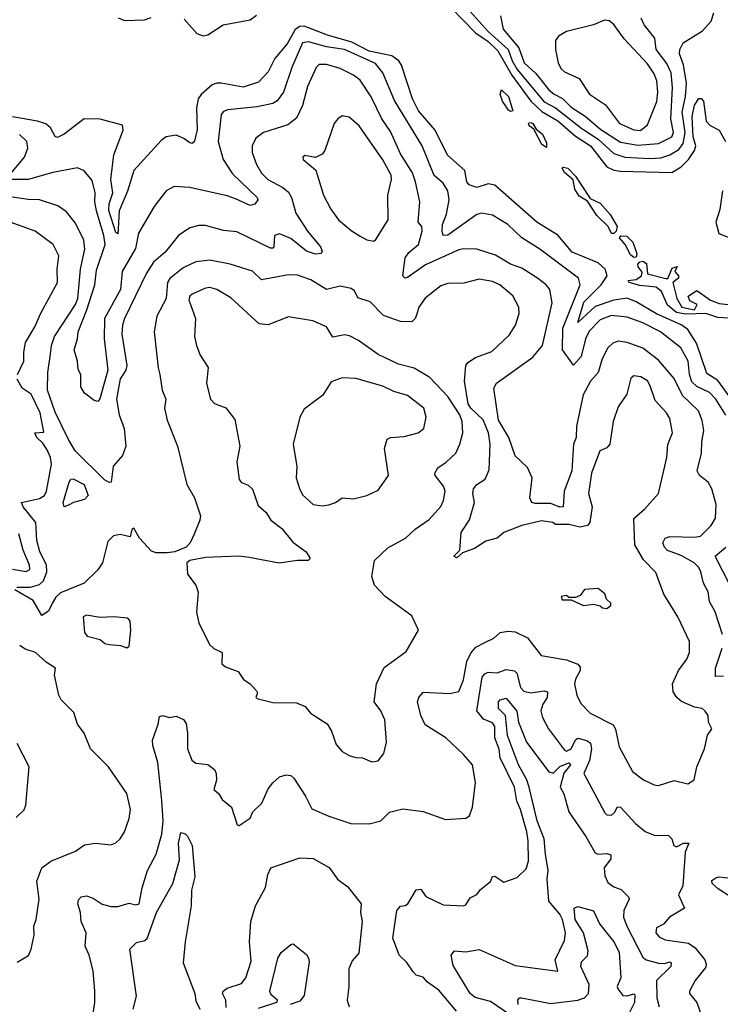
# Model space of a CAD drawing. Extents: x 1268547 to 1425625, y 515768 to 616754.
# Tile 333 of 507: x 1355667 to 1358790, y 573926 to 578318. Entities that reach past the tile are written whole.
import ezdxf

# ---------------------------------------------------------------- set-up
doc = ezdxf.new("R2010")
doc.units = 0

msp = doc.modelspace()

# ---------------------------------------------------------------- linework, layer by layer
at = {"layer": '0CON10XD'}
for points in [[(1357590.6, 578370.6), (1357698.8, 578258.8), (1357755, 578220.9), (1357798.5, 578178.5), (1357860.3, 578070.3), (1357945.4, 577955), (1357995, 577908.6), (1358066.3, 577866.3), (1358145, 577798), (1358212.2, 577755), (1358285, 577661.7), (1358315, 577647.3), (1358345, 577642.8), (1358573.6, 577636.4), (1358615, 577662), (1358648.7, 577695), (1358675.8, 577735), (1358681.1, 577755), (1358669.3, 577795), (1358664, 577886), (1358675, 577936), (1358695, 577967), (1358705, 577966.1), (1358715.5, 577955), (1358726.4, 577865), (1358745, 577845.5), (1358785, 577825.7), (1358814, 577774)], [(1357674.8, 578355), (1357755.5, 578265), (1357843.8, 578185), (1357861.7, 578135), (1357885, 578095.5), (1358005, 577951), (1358056, 577925), (1358173, 577833), (1358245, 577785.4), (1358315, 577721.2), (1358365, 577704.8), (1358475, 577699), (1358525, 577702.2), (1358565.6, 577714.4), (1358605, 577738.5), (1358625.2, 577765), (1358633.5, 577815), (1358620.7, 577905), (1358635, 577976), (1358639.5, 578035), (1358626.2, 578116.2), (1358608.9, 578165), (1358610.3, 578185), (1358624.8, 578215.2), (1358711.3, 578268.7), (1358748.9, 578311.1), (1358761.7, 578348.3)], [(1356106.5, 578326.5), (1356133.8, 578313.8), (1356222.8, 578317.3), (1356252.5, 578327.5)], [(1356400.5, 578320.5), (1356457, 578257), (1356485, 578245.9), (1356505, 578251.1), (1356574.4, 578295.6), (1356695, 578316.8), (1356722.5, 578337.5)], [(1357810.3, 578335), (1357822.1, 578275), (1357891.9, 578191.9), (1357915.7, 578125), (1357967.3, 578077.3), (1358026.2, 578005), (1358048.9, 577985), (1358086.7, 577966.7), (1358125, 577927.8), (1358187.6, 577887.6), (1358257.8, 577827.8), (1358345, 577771.4), (1358422.2, 577757.8), (1358514.3, 577765.7), (1358573.8, 577795), (1358581.4, 577815), (1358570, 577875), (1358577.4, 578015), (1358571.4, 578081.4), (1358552.3, 578122.3), (1358504.7, 578185), (1358498.2, 578235), (1358450, 578295), (1358436.8, 578325)], [(1358435, 577824.3), (1358465, 577848.6), (1358507.5, 577952.5), (1358512.2, 577995), (1358507, 578045), (1358495, 578076.9), (1358465, 578120.9), (1358362.3, 578232.3), (1358315, 578296.7), (1358295, 578313.3), (1358273.7, 578316.3), (1358225, 578295.5), (1358105, 578264.6), (1358069.2, 578245), (1358055.6, 578225), (1358055.5, 578184.5), (1358067.1, 578125), (1358079.9, 578099.9), (1358095.9, 578085.9), (1358160.6, 578055), (1358207.5, 577985), (1358278.4, 577938.4), (1358340.9, 577855), (1358405, 577826.3), (1358435, 577824.3)], [(1358845.9, 576615.9), (1358778.4, 576708.4), (1358730.1, 576740.1), (1358683.6, 576875), (1358645, 576935.8), (1358615, 576957.3), (1358505.5, 577005.5), (1358415, 577060.2), (1358375, 577075.2), (1358315, 577066.8), (1358231.7, 577038.3), (1358155, 576966.7), (1358182, 577058), (1358259.2, 577135), (1358286, 577176), (1358276.4, 577205), (1358245, 577233.3), (1358130.5, 577280.5), (1358066.3, 577356.3), (1357972.5, 577415), (1357785, 577580.2), (1357755, 577585.2), (1357705, 577569.7), (1357671.1, 577581.1), (1357660.8, 577595), (1357652, 577645), (1357573.4, 577713.4), (1357518.4, 577825), (1357445, 577911.3), (1357418.1, 577965), (1357368.3, 578115), (1357356.6, 578135), (1357326.4, 578156.4), (1357225, 578178), (1357147.3, 578217.3), (1357039, 578249), (1356935, 578288.6), (1356915, 578287.8), (1356895, 578273.8), (1356859.5, 578210.5), (1356804.9, 578145.1), (1356774.3, 578085), (1356730.7, 578039.3), (1356663.2, 578016.8), (1356565, 578034.4), (1356545, 578035.2), (1356525, 578027.6), (1356475.1, 577984.9), (1356462.6, 577965), (1356455.2, 577925), (1356457.7, 577825), (1356445, 577773.3), (1356435, 577766), (1356425, 577768), (1356398.6, 577788.6), (1356365, 577803.3), (1356320, 577795), (1356298.9, 577781.1), (1356175, 577645.4), (1356146.9, 577553.1), (1356109.6, 577465), (1356106, 577385), (1356105, 577363.3), (1356095, 577368), (1356063.8, 577466.2), (1356066.4, 577496.4), (1356081.4, 577545), (1356072.5, 577605), (1356086.9, 577715), (1356128.4, 577825), (1356125, 577847.3), (1356025, 577874.1), (1355953.9, 577876.1), (1355865, 577808), (1355835, 577792), (1355825, 577796.2), (1355803.8, 577835), (1355783.6, 577853.6), (1355745.7, 577865.7), (1355635, 577884.5)], [(1358815.5, 576554.5), (1358770.4, 576625), (1358741.8, 576655), (1358685, 576681.2), (1358663.1, 576703.1), (1358652.9, 576735), (1358646.3, 576795), (1358614.8, 576854.8), (1358523.2, 576925), (1358445, 576966.4), (1358375, 576991.3), (1358305, 576999.1), (1358255, 576979), (1358205, 576928.8), (1358188.8, 576895), (1358169.3, 576815), (1358135, 576777.5), (1358086.2, 576845), (1358087.6, 576942.4), (1358164.7, 577135), (1358158.5, 577165), (1357985.5, 577295), (1357905.2, 577345.2), (1357843.5, 577405), (1357775, 577445.4), (1357725, 577454.6), (1357705, 577449.6), (1357575, 577356.9), (1357555, 577356), (1357549.6, 577375), (1357551.6, 577405), (1357568.8, 577451.2), (1357582, 577515), (1357576.2, 577555), (1357555, 577589.1), (1357515, 577622.5), (1357461.6, 577755), (1357338.1, 577958.1), (1357285, 578081.5), (1357252.8, 578122.8), (1357115, 578184.4), (1357035, 578197.1), (1356955, 578218.9), (1356927.1, 578215), (1356880.7, 578105), (1356843.5, 577995), (1356815, 577956.2), (1356795, 577944), (1356725, 577929.7), (1356594, 577916), (1356575, 577907.8), (1356564.7, 577895.3), (1356551.1, 577775), (1356573.8, 577695), (1356615, 577629.7), (1356725.6, 577525), (1356728.6, 577515), (1356715, 577494.5), (1356695, 577488.5), (1356628.8, 577518.8), (1356592.1, 577532.1), (1356425, 577569.2), (1356355, 577574.5), (1356319.4, 577555), (1356265.6, 577485), (1356197.1, 577365), (1356182.9, 577297.1), (1356123.2, 577195), (1356116, 577114), (1356044.4, 576985), (1356043.5, 576895), (1356060, 576755), (1356023.8, 576626.2), (1356015.6, 576614.4), (1355998.9, 576618.9), (1355955, 576652), (1355939.7, 576679.7), (1355939.1, 576735), (1355928, 576758), (1355924.6, 576795), (1355909.4, 576845), (1355923.8, 576893.8), (1355927.4, 576925), (1355966.5, 577023.5), (1356001.5, 577135), (1356008.6, 577201.4), (1356047.2, 577315), (1356041.3, 577355), (1356008.9, 577465), (1356001.8, 577505), (1356003.2, 577545), (1355990.4, 577600.4), (1355954.5, 577644.5), (1355925, 577656.7), (1355815, 577636.8), (1355705, 577604.5), (1355613.3, 577605)], [(1358800.6, 575575), (1358766.6, 575676.6), (1358742.6, 575722.6), (1358736.4, 575766.4), (1358714.6, 575805), (1358703.9, 575855), (1358693.8, 575875), (1358673.3, 575895), (1358615, 575928.4), (1358555, 575950), (1358541.1, 575965), (1358534.6, 575985), (1358544.3, 576005), (1358565, 576012.9), (1358675, 576009.6), (1358701.9, 576015), (1358748.8, 576061.2), (1358768, 576095), (1358771.8, 576155), (1358752.8, 576225), (1358736.2, 576255), (1358697.7, 576285), (1358687.1, 576305), (1358706.7, 576385), (1358707.1, 576435), (1358716, 576486), (1358709.7, 576529.7), (1358692.6, 576572.6), (1358621.7, 576641.7), (1358585, 576717.8), (1358515, 576799.6), (1358445, 576853.3), (1358375, 576877.7), (1358335, 576883.6), (1358310.8, 576875), (1358288.1, 576855), (1358263.5, 576805), (1358245.9, 576745), (1358211.2, 576705), (1358178.9, 576645), (1358149.8, 576505), (1358147.2, 576455), (1358135.2, 576425), (1358128, 576305), (1358094.3, 576215), (1358090, 576145), (1358075, 576143.7), (1358035, 576160.5), (1357965, 576159.6), (1357950.6, 576165), (1357941.5, 576185), (1357951.2, 576275), (1357930.1, 576320.1), (1357875, 576372.7), (1357847.9, 576455), (1357801.8, 576531.8), (1357780.4, 576675), (1357792.6, 576697.4), (1357955, 576813), (1357997.9, 576865), (1358040, 577055), (1358030.9, 577115), (1358014.4, 577135), (1357974.8, 577164.8), (1357905, 577209.4), (1357855, 577226.9), (1357788.3, 577268.3), (1357705, 577294.6), (1357645, 577296.2), (1357625, 577291.3), (1357475.4, 577225), (1357395, 577168.5), (1357385, 577165.7), (1357374.5, 577175), (1357384.8, 577255), (1357401, 577279), (1357444.7, 577315), (1357460.9, 577375), (1357459.1, 577395), (1357443.5, 577415), (1357450, 577505), (1357431, 577595), (1357418.3, 577635), (1357365, 577720), (1357319.2, 577819.2), (1357281.1, 577875), (1357233.4, 577973.4), (1357185, 578047.9), (1357155, 578070), (1357095, 578099.7), (1357035, 578117.9), (1357001.6, 578118.4), (1356989.2, 578105), (1356949.4, 578020.6), (1356927.1, 577935), (1356901.3, 577878.7), (1356861.8, 577848.2), (1356754.2, 577815), (1356719.8, 577790.2), (1356702.5, 577755), (1356703.2, 577725), (1356721.8, 577671.8), (1356745, 577633.3), (1356772.7, 577605), (1356840.1, 577570.1), (1356865, 577549.2), (1356878, 577525), (1356898.6, 577455), (1356949.7, 577375), (1357007.8, 577305), (1357015.6, 577285), (1357011.2, 577275), (1356985, 577271.8), (1356945, 577285.3), (1356875, 577341.8), (1356825, 577363.4), (1356802.3, 577355), (1356799.1, 577305), (1356795, 577298.6), (1356785, 577298.9), (1356635, 577371.5), (1356575, 577377.7), (1356495, 577400.5), (1356465, 577400), (1356425, 577389.1), (1356375, 577355.5), (1356315, 577280.9), (1356263.8, 577236.1), (1356232.4, 577187.6), (1356134.2, 576985), (1356125.3, 576955), (1356122.9, 576915), (1356144.7, 576775), (1356139.4, 576755), (1356115, 576716), (1356098.8, 576625), (1356110.6, 576555), (1356132.2, 576495), (1356140, 576415), (1356125.5, 576374.5), (1356083.4, 576326.6), (1356074.5, 576255.5), (1356065, 576254.2), (1356045, 576265.6), (1355914.5, 576395), (1355883.7, 576445), (1355825, 576567.7), (1355791.1, 576665), (1355792, 576745), (1355804.7, 576825.3)], [(1357855, 577908.9), (1357845.8, 577915), (1357818.6, 577955), (1357809.5, 577985), (1357814.5, 578005.5), (1357845.4, 577975), (1357865, 577911.2), (1357855, 577908.9)], [(1357245, 577330), (1357255, 577337.5), (1357309.2, 577425), (1357308.5, 577535), (1357324.7, 577605), (1357322.9, 577625), (1357285, 577692.7), (1357179.5, 577845), (1357135, 577882.5), (1357105, 577888.8), (1357085, 577876.2), (1357068.6, 577855), (1357026.9, 577735), (1357015, 577718), (1356985, 577702.5), (1356937.3, 577712.7), (1356929.2, 577705), (1356930.6, 577695), (1356986.4, 577646.4), (1357021.5, 577535), (1357053.3, 577473.3), (1357088.6, 577425), (1357145, 577377.1), (1357185, 577352), (1357215, 577336.2), (1357245, 577330)], [(1358015, 577747.5), (1357995, 577761.1), (1357959.1, 577829.1), (1357938.1, 577845), (1357935, 577855.7), (1357945, 577859.6), (1357954.2, 577855), (1357969.7, 577829.7), (1357997.1, 577807.1), (1358015, 577768.8), (1358015, 577747.5)], [(1355621.3, 577625), (1355689, 577705), (1355703.3, 577745), (1355698.8, 577775), (1355665.5, 577805.5)], [(1358315, 577364.4), (1358304.6, 577364.6), (1358289.6, 577395), (1358239.6, 577445), (1358198.2, 577508.2), (1358160.8, 577530.9), (1358141.5, 577561.5), (1358133.5, 577603.5), (1358095, 577635.7), (1358085.8, 577655), (1358089.5, 577660.5), (1358110, 577655), (1358145, 577619.4), (1358210.7, 577520.7), (1358255, 577499.1), (1358298.9, 577448.9), (1358330, 577395), (1358325.3, 577374.7), (1358315, 577364.4)], [(1358800.3, 577555), (1358788.1, 577471.9), (1358770, 577415), (1358783.9, 577363.9), (1358825, 577348.1)], [(1355804.7, 576825.3), (1355808.8, 576865), (1355821.4, 576905), (1355915, 577047.7), (1355925.9, 577075), (1355938.4, 577205), (1355956.8, 577295), (1355952.4, 577335), (1355915, 577410.5), (1355875, 577460.5), (1355837.6, 577487.6), (1355755, 577514.6), (1355705, 577515.9), (1355595, 577532.3)], [(1355657.5, 576735), (1355685.3, 576794.7), (1355685.4, 576834.6), (1355692.1, 576877.9), (1355735, 576948.6), (1355761.1, 577008.9), (1355835.4, 577145), (1355833.3, 577205), (1355841.9, 577265), (1355815.8, 577315.8), (1355735.7, 577375), (1355624.8, 577414.8)], [(1358405, 577256.5), (1358389.3, 577269.3), (1358365.8, 577315.8), (1358340.5, 577345), (1358346.2, 577353.8), (1358373.1, 577353.1), (1358400, 577325), (1358418.5, 577275), (1358415, 577259.2), (1358405, 577256.5)], [(1357740.3, 575540.3), (1357780.2, 575559.8), (1357808.8, 575585), (1357845, 575591), (1357875, 575587.6), (1357931.2, 575561.2), (1357992.1, 575482.1), (1358105, 575462.4), (1358155, 575443.6), (1358165, 575430), (1358165.3, 575415), (1358143.9, 575376.1), (1358140.4, 575355), (1358150.5, 575305), (1358168, 575268), (1358210, 575225), (1358312.1, 575172.1), (1358322.7, 575152.7), (1358340, 575075), (1358398.1, 574965), (1358447.2, 574927.2), (1358495, 574905.6), (1358515, 574902.9), (1358585, 574923.8), (1358645, 574910), (1358673.2, 574926.8), (1358685.6, 574985), (1358719.6, 575065), (1358732.7, 575127.3), (1358752.5, 575155), (1358737.5, 575185), (1358736.7, 575215), (1358723.3, 575233.3), (1358710, 575245), (1358675, 575252), (1358617.5, 575277.5), (1358596.9, 575295), (1358580.6, 575320.6), (1358576.9, 575355), (1358603.4, 575415), (1358640.9, 575465), (1358653.3, 575495), (1358652.9, 575545), (1358601.2, 575655), (1358538.8, 575755), (1358502.2, 575852.3), (1358448, 575908), (1358409.2, 575975), (1358405, 576092.5), (1358453.6, 576136.4), (1358514, 576205), (1358551.5, 576365), (1358556.9, 576423.1), (1358576.5, 576475), (1358565, 576538.8), (1358550, 576565), (1358499.9, 576619.9), (1358477.5, 576685), (1358465, 576707.7), (1358435.8, 576725), (1358405, 576728.9), (1358391.5, 576718.5), (1358372.8, 576647.2), (1358335, 576591.2), (1358312.5, 576525), (1358298.1, 576425), (1358285, 576408.6), (1358253.3, 576395), (1358216.2, 576295), (1358202.9, 576205), (1358219.5, 576145), (1358208.1, 576075), (1358197.9, 576062.1), (1358165, 576054.5), (1358115, 576066), (1358056.2, 576066.2), (1358044.1, 576075.9), (1357992.5, 576082.5), (1357905, 576061.4), (1357825, 576030.4), (1357795, 576005.7), (1357745, 575991.6), (1357695, 575959.7), (1357640.6, 575939.4), (1357615, 575917.5), (1357602.5, 575925), (1357628.6, 575951.4), (1357635, 576030.8), (1357672.5, 576087.5), (1357694.6, 576165), (1357686.9, 576205), (1357690, 576225), (1357704.8, 576245.2), (1357742.2, 576267.8), (1357759.3, 576310.7), (1357763.7, 576425), (1357756.2, 576475), (1357732.6, 576532.6), (1357678.5, 576585), (1357666.1, 576605), (1357650, 576705), (1357656.4, 576775), (1357665, 576789.4), (1357698.7, 576811.3), (1357771.9, 576838.1), (1357848.9, 576911.1), (1357876.9, 576955), (1357892.9, 577007.1), (1357892.5, 577035), (1357865, 577085.6), (1357807.1, 577135), (1357775, 577150.8), (1357715, 577161.2), (1357647, 577143), (1357575, 577141.8), (1357545, 577131.5), (1357475, 577075.5), (1357446.4, 577035), (1357437.1, 577005), (1357430, 576985), (1357415, 576970), (1357365, 576972.4), (1357288.2, 576998.2), (1357229.8, 577059.8), (1357175, 577078), (1357159.1, 577109.1), (1357145, 577118.6), (1357095, 577128.9), (1357035, 577114.7), (1356965, 577156.9), (1356905, 577178.2), (1356865, 577180), (1356745, 577157.1), (1356705, 577196.2), (1356605, 577228.2), (1356515, 577245.3), (1356452.6, 577237.4), (1356395, 577210.4), (1356336.3, 577163.7), (1356325.3, 577145), (1356319.6, 577075), (1356277.7, 576995), (1356266.1, 576925), (1356283.9, 576765), (1356292.3, 576735), (1356302.2, 576665), (1356318.2, 576625), (1356312.5, 576585), (1356325, 576532), (1356370, 576415), (1356411.9, 576245), (1356446.2, 576185), (1356472.5, 576105), (1356470.5, 576085), (1356445, 576022.5), (1356426.2, 575985), (1356408.8, 575965), (1356358.8, 575945), (1356325, 575940.5), (1356275, 575939.7), (1356255, 575948.1), (1356200.4, 576005), (1356175, 576050), (1356166.7, 576043.3), (1356159.4, 576010.6), (1356115, 576022.2), (1356085, 576015.6), (1356060.2, 575989.8), (1356035.5, 575895), (1356015.9, 575864.1), (1355954.4, 575805), (1355848.7, 575761.3), (1355827.4, 575742.6), (1355813.3, 575716.7), (1355795, 575679.1), (1355765, 575660.6), (1355726.9, 575726.9), (1355645.7, 575775)], [(1358855, 576985.3), (1358779.1, 576989.1), (1358725, 577007.1), (1358635.1, 577004.9), (1358595, 577012.4), (1358554.7, 577045), (1358528, 577105), (1358504.2, 577125), (1358432, 577132), (1358383.3, 577145), (1358380, 577155), (1358415, 577158.6), (1358439.4, 577175), (1358441.9, 577191.9), (1358423.3, 577215), (1358422.9, 577227.1), (1358431.9, 577238.1), (1358445, 577240.4), (1358460.4, 577230.4), (1358466, 577185), (1358546.6, 577163.4), (1358555.8, 577164.2), (1358575, 577210), (1358597.5, 577217.5), (1358587.5, 577195), (1358604.2, 577175), (1358604, 577165), (1358579.2, 577145), (1358595.7, 577075), (1358618.1, 577035), (1358675, 577024), (1358687.5, 577047.5), (1358655, 577063.3), (1358647.5, 577085), (1358685, 577110), (1358746.4, 577066.4), (1358785, 577052.7), (1358825, 577047.5)], [(1357237.3, 575007.3), (1357265, 575012.9), (1357289.5, 575045), (1357302.7, 575095), (1357294.5, 575195), (1357277.1, 575235), (1357247.2, 575275), (1357257.6, 575355), (1357292.2, 575427.8), (1357389.7, 575500.3), (1357444.4, 575595), (1357415, 575658.6), (1357295.7, 575745), (1357249.2, 575795), (1357236, 575835), (1357248, 575905), (1357307.6, 575962.4), (1357386.2, 576005), (1357429.2, 576045), (1357491.7, 576088.3), (1357543.8, 576146.2), (1357556.2, 576173.8), (1357563.5, 576215), (1357556.6, 576236.6), (1357518.6, 576285), (1357517.1, 576295), (1357531.6, 576318.4), (1357568.1, 576345), (1357611.1, 576385), (1357629.3, 576425), (1357642.9, 576475), (1357640, 576525), (1357629, 576555), (1357575, 576637.9), (1357495, 576722.3), (1357425, 576763.6), (1357355, 576781.8), (1357264.2, 576825), (1357177.1, 576887.1), (1357137.8, 576907.8), (1357115, 576912.5), (1357062.6, 576902.6), (1357035, 576948.2), (1356973.8, 576975), (1356865, 576992.5), (1356775, 576956.9), (1356735, 576960.6), (1356607.8, 577077.8), (1356545, 577114.8), (1356515, 577122.9), (1356495, 577120.9), (1356435, 577093.1), (1356425.3, 577084.8), (1356421.2, 577068.8), (1356450.9, 576985), (1356445.5, 576905.5), (1356454.5, 576865), (1356471.7, 576821.7), (1356506.6, 576766.6), (1356498.9, 576695), (1356517.1, 576625), (1356535, 576605.7), (1356586.4, 576586.4), (1356625.3, 576535.3), (1356647.9, 576415), (1356634.8, 576345.2), (1356645, 576266.7), (1356655, 576254), (1356685, 576242), (1356705, 576224), (1356730.4, 576150.4), (1356765, 576119.4), (1356785.8, 576085.8), (1356835, 576048.5), (1356885, 575987.9), (1356944.4, 575945), (1356961.4, 575915), (1356952.5, 575905), (1356905, 575906.4), (1356823.7, 575893.7), (1356689.7, 575919.7), (1356645, 575925.6), (1356495, 575919), (1356425, 575906.3), (1356411.5, 575895), (1356414.4, 575845), (1356452, 575795), (1356462, 575765), (1356455.7, 575675), (1356465, 575626.7), (1356515, 575530), (1356533, 575513), (1356568.8, 575495), (1356567.5, 575445), (1356585, 575430.8), (1356641.2, 575411.2), (1356664.5, 575374.5), (1356693.8, 575355), (1356722.5, 575325), (1356727.5, 575315), (1356720, 575295), (1356729.3, 575289.3), (1356795, 575272.5), (1356901.3, 575271.3), (1356938.8, 575255), (1356963.3, 575225), (1357037.3, 575177.3), (1357057.5, 575145), (1357078, 575085), (1357105, 575053.8), (1357136.1, 575036.1), (1357165, 575026.7), (1357195, 575026), (1357237.3, 575007.3)], [(1357015, 576149.2), (1357045, 576154), (1357075, 576164), (1357105, 576185.6), (1357155, 576180.6), (1357214.5, 576195.5), (1357265, 576218.8), (1357310.6, 576285), (1357293.3, 576405), (1357305, 576446.7), (1357320, 576455), (1357381.3, 576458.7), (1357442.5, 576475), (1357468, 576495), (1357478.8, 576545), (1357469.2, 576585), (1357395, 576641.5), (1357335, 576660), (1357285, 576683.4), (1357165, 576717.7), (1357105, 576721.1), (1357055, 576702), (1357017.5, 576642.5), (1356935, 576580), (1356916, 576545), (1356885.6, 576425), (1356902.9, 576325), (1356899.4, 576275), (1356913.8, 576226.2), (1356928.3, 576198.3), (1356975, 576156.2), (1357015, 576149.2)], [(1355653.5, 575786.5), (1355715, 575786.2), (1355755, 575798.6), (1355772.7, 575815), (1355787.1, 575855), (1355785.7, 575885.7), (1355756.5, 575945), (1355743, 575995), (1355738.9, 576075), (1355681.6, 576145), (1355674.5, 576165), (1355755, 576182.3), (1355776.8, 576195), (1355786.3, 576215), (1355809.3, 576335), (1355804.1, 576365), (1355789, 576399), (1355769.7, 576429.7), (1355742.7, 576455), (1355734.4, 576475), (1355775, 576477.5), (1355757.6, 576565), (1355718, 576648), (1355677.5, 576675), (1355655.8, 576715)], [(1355865, 576145.6), (1355860.7, 576165), (1355887.6, 576255), (1355895, 576268.2), (1355905, 576270.2), (1355954.1, 576245), (1355972.5, 576195), (1355955, 576178), (1355906.5, 576165), (1355885, 576151.8), (1355865, 576145.6)], [(1355635, 575867.1), (1355695, 575857.1), (1355711.5, 575865), (1355710.9, 575885), (1355682.3, 575952.3), (1355663.2, 576025)], [(1358870.8, 575720.8), (1358766.7, 575925), (1358814.7, 575965)], [(1358285, 575692), (1358302.5, 575705), (1358302.5, 575715), (1358283, 575733), (1358275, 575757.5), (1358245, 575781.2), (1358185, 575776.7), (1358165, 575750), (1358145, 575740), (1358115, 575740), (1358105, 575750), (1358080, 575745), (1358085, 575730), (1358125, 575730), (1358180, 575705), (1358225, 575711.2), (1358254, 575704), (1358265, 575694.2), (1358285, 575692)], [(1356145, 575516.2), (1356155, 575523.3), (1356162.9, 575595), (1356158.6, 575635), (1356148.3, 575648.3), (1356085, 575654.3), (1356025, 575651.4), (1355965, 575661.2), (1355950, 575655), (1355956.2, 575585), (1355967.7, 575567.7), (1356025, 575553.8), (1356046, 575536), (1356065, 575531.2), (1356115.9, 575525.9), (1356145, 575516.2)], [(1355991.1, 573865), (1356001.9, 573935), (1356001.9, 573985), (1355994.2, 574075), (1355976.2, 574145), (1355959.2, 574185), (1355962.8, 574245), (1355940.8, 574295), (1355937.6, 574335), (1355926.2, 574375), (1355928.5, 574391.5), (1355941.2, 574405), (1355965, 574409.5), (1355995, 574399.2), (1356035, 574373.3), (1356075, 574362.1), (1356105, 574363.1), (1356155, 574376.9), (1356185, 574369.5), (1356200, 574375), (1356212.2, 574445), (1356236.9, 574523.1), (1356275, 574595.8), (1356300, 574685), (1356306.6, 574743.4), (1356300.2, 574835), (1356283.3, 575005), (1356260.9, 575080.9), (1356259.4, 575105), (1356284.2, 575175), (1356290, 575210), (1356305, 575213.8), (1356335, 575206.2), (1356365, 575211.2), (1356396.4, 575196.4), (1356408.3, 575178.3), (1356415.4, 575135), (1356414.7, 575065), (1356434.4, 575015), (1356451.7, 575001.7), (1356505, 574995.6), (1356535, 574972.9), (1356542.9, 574955), (1356543.5, 574926.5), (1356532.9, 574885), (1356554.5, 574864.5), (1356569.3, 574839.3), (1356611.2, 574805), (1356636.7, 574726.7), (1356645, 574723.3), (1356693.9, 574756.1), (1356706.2, 574785), (1356746.7, 574823.3), (1356775, 574886.7), (1356795, 574913.8), (1356825, 574940.8), (1356855, 574949.2), (1356875, 574947.5), (1356889.2, 574935), (1356940.6, 574855), (1356968.7, 574798.7), (1357045.4, 574765.4), (1357143.4, 574733.4), (1357225, 574730.9), (1357276.2, 574745), (1357315, 574783.5), (1357375, 574797.5), (1357465, 574785.6), (1357565, 574751.2), (1357655, 574756.7), (1357672.8, 574767.2), (1357685, 574806.2), (1357699.5, 574915), (1357685, 574994.2), (1357645, 575041.1), (1357566.5, 575115), (1357475, 575172.5), (1357455.4, 575215), (1357440.4, 575275), (1357445.6, 575295), (1357465, 575318.1), (1357585, 575312.2), (1357625, 575321.4), (1357645, 575374), (1357660.3, 575455), (1357677.8, 575492.2), (1357700.8, 575519.2), (1357740.3, 575540.3)], [(1355655, 574114), (1355705.9, 574144.1), (1355717.9, 574172.1), (1355731.4, 574235), (1355730, 574275), (1355740.6, 574305), (1355753.1, 574395), (1355742.9, 574475), (1355765.6, 574535), (1355805, 574564.4), (1355915, 574610), (1355955, 574638.1), (1356005, 574645.5), (1356072.7, 574637.3), (1356095, 574645.8), (1356115, 574664.2), (1356134.4, 574695), (1356155.5, 574755), (1356160.5, 574795), (1356145, 574866.7), (1356062.5, 574985), (1355982.5, 575065), (1355954.3, 575135), (1355924.2, 575175), (1355908.3, 575228.3), (1355851.2, 575285), (1355841.2, 575305), (1355822.5, 575395), (1355826.7, 575425), (1355785, 575452.5), (1355737.5, 575495), (1355690.6, 575510.6), (1355666.8, 575526.8)], [(1358805, 575389.4), (1358768.1, 575388.1), (1358768, 575425), (1358799.1, 575515)], [(1357614.6, 573895), (1357535, 573989.4), (1357484.4, 574024.4), (1357465, 574046.7), (1357435, 574056.7), (1357420.9, 574070.9), (1357392.4, 574112.4), (1357358, 574145), (1357330.7, 574220.7), (1357347.5, 574345), (1357365, 574363.3), (1357385, 574366.2), (1357396.7, 574375), (1357435, 574437.5), (1357455, 574440), (1357477, 574407), (1357555, 574370), (1357645, 574366), (1357655, 574370), (1357675, 574401.2), (1357705, 574416.7), (1357721.7, 574438.3), (1357765, 574474), (1357775, 574496), (1357785, 574497.5), (1357825, 574470.6), (1357885, 574492), (1357925, 574530), (1357934.6, 574565), (1357934.2, 574655), (1357927.3, 574695), (1357899.8, 574795), (1357882.7, 574832.7), (1357873.2, 574895), (1357808.4, 575025), (1357805, 575064), (1357785.2, 575115), (1357785, 575165.6), (1357775, 575181.4), (1357735, 575198.4), (1357704.8, 575235), (1357728.9, 575385), (1357740, 575400), (1357755, 575407.3), (1357795, 575405.4), (1357835, 575419.5), (1357873.3, 575413.3), (1357882.6, 575402.6), (1357899.3, 575339.3), (1357913.6, 575323.6), (1357945, 575315.2), (1358005, 575324.7), (1358019.3, 575319.3), (1358018.1, 575295), (1357998.3, 575265), (1357989.4, 575235), (1357997.3, 575205), (1358023.8, 575155), (1358095, 575060), (1358105, 575056), (1358125, 575065.7), (1358145, 575106.2), (1358155, 575113.5), (1358195, 575103.5), (1358210.9, 575090.9), (1358215.6, 575065), (1358206.5, 575013.5), (1358181.5, 574955), (1358275, 574780), (1358285, 574772), (1358305, 574770), (1358318.8, 574781.2), (1358332.5, 574807.5), (1358345, 574806), (1358412.2, 574732.3), (1358455, 574696.4), (1358495, 574680.5), (1358559, 574679), (1358574.5, 574665), (1358583.5, 574635), (1358595, 574629.1), (1358626, 574645), (1358649.4, 574645), (1358633.3, 574605), (1358622.5, 574455), (1358604.3, 574415), (1358630, 574355), (1358564.2, 574315), (1358536.5, 574283.5), (1358505, 574268), (1358503.3, 574245), (1358519.4, 574225), (1358545, 574214), (1358648.7, 574198.7), (1358677.7, 574177.7), (1358720.6, 574125), (1358727.6, 574105), (1358725, 574091.4), (1358678.1, 574031.9), (1358652.2, 573985), (1358652.2, 573975), (1358685.2, 573935), (1358706.6, 573875)], [(1357931.2, 573825), (1357765, 573938.3), (1357697.3, 573957.3), (1357675, 573973.8), (1357599.9, 574099.9), (1357591, 574145), (1357605.3, 574164.7), (1357655, 574160.6), (1357715, 574170.3), (1357875, 574099.1), (1358065.8, 574074.2), (1358053.8, 574125), (1358095, 574210.8), (1358099.7, 574245), (1358086.2, 574305), (1358075, 574328.9), (1358026.3, 574386.4), (1358018.3, 574485), (1358022.8, 574525), (1358010.3, 574595), (1358004.2, 574665), (1357973, 574745), (1357938.6, 574895), (1357927.6, 574927.6), (1357890.6, 574995), (1357841, 575125), (1357832.6, 575215), (1357801.7, 575245), (1357800.8, 575275), (1357808.6, 575285), (1357835, 575291.8), (1357883.3, 575233.3), (1357890, 575185), (1357925.8, 575095), (1358025, 574962.7), (1358045, 574956.9), (1358075, 574987.6), (1358115, 575003.3), (1358119.7, 574999.7), (1358121.8, 574995), (1358092.3, 574957.7), (1358076.8, 574895), (1358092.4, 574865), (1358115.3, 574785), (1358190, 574675), (1358232, 574602), (1358245, 574595.9), (1358285, 574598.3), (1358302.2, 574592.2), (1358301.4, 574575), (1358271.9, 574535), (1358275, 574498.8), (1358289.1, 574469.1), (1358315, 574450.6), (1358347.6, 574437.6), (1358381.2, 574405), (1358383.8, 574395), (1358359.5, 574345), (1358358.3, 574315), (1358372.9, 574275), (1358445, 574136.9), (1358459.2, 574125), (1358515, 574110), (1358541.6, 574108.4), (1358565, 574115.4), (1358570.9, 574110.9), (1358569.6, 574095), (1358505, 574032), (1358506.7, 573955), (1358517.3, 573915)], [(1355651.3, 574758.7), (1355686.3, 574793.7), (1355694.4, 574815), (1355708.8, 574985), (1355655, 575090)], [(1356172.9, 573905), (1356187.6, 573962.4), (1356158.1, 574171.9), (1356187.9, 574202.1), (1356225, 574211.1), (1356235, 574220), (1356276.5, 574335), (1356350, 574465), (1356378.8, 574571.2), (1356375.5, 574645), (1356385, 574692.5), (1356405, 574687.1), (1356415, 574675.8), (1356435, 574633.8), (1356447.5, 574495), (1356432.9, 574435), (1356430.9, 574365), (1356405, 574205.6), (1356395, 574111.2), (1356448.1, 573975), (1356451.7, 573941.7), (1356470, 573905)], [(1356587.3, 573912.7), (1356585.5, 573945), (1356571.4, 573975), (1356574.2, 573985), (1356592.4, 573997.6), (1356655, 574018.5), (1356674.7, 574045), (1356698.1, 574118.1), (1356691.2, 574205), (1356697.9, 574295), (1356718.4, 574365), (1356762.7, 574447.3), (1356773.6, 574505), (1356786.5, 574535), (1356915, 574580), (1356975, 574576.4), (1357046.7, 574536.7), (1357084.2, 574485), (1357130.3, 574450.3), (1357188.8, 574375), (1357186.4, 574336.4), (1357194, 574295), (1357179.2, 574155), (1357149.6, 574120.4), (1357133.5, 574085), (1357134.6, 574004.6), (1357126.2, 573945), (1357135.5, 573915)], [(1358835, 574406), (1358780.7, 574440.7), (1358754.3, 574465.7), (1358752.3, 574477.7), (1358769.7, 574490.3), (1358785.7, 574494.3), (1358835, 574489.3)], [(1357888.9, 573925), (1357887.5, 573945), (1357895, 573954.4), (1357904.5, 573955.5), (1358035, 573929.7), (1358154.8, 573945.2), (1358185.3, 573954.8), (1358202.8, 573975), (1358206.2, 574015), (1358168.2, 574095), (1358171.5, 574115), (1358198.1, 574141.9), (1358200.8, 574165), (1358180.7, 574245), (1358143.3, 574305), (1358139.3, 574355), (1358155, 574362.5), (1358225, 574343.5), (1358252.2, 574285), (1358315.2, 574205.2), (1358338.8, 574158.8), (1358346.2, 574043.8), (1358330.9, 574005), (1358333.5, 573995), (1358355, 573965.4), (1358375, 573964), (1358405, 573972.9), (1358409.1, 573969.1), (1358407, 573935), (1358377.6, 573875)], [(1356731.3, 573908.7), (1356813.9, 573936.1), (1356816, 573945), (1356788, 573968), (1356782.2, 573985), (1356817.7, 574132.3), (1356832.3, 574157.7), (1356875, 574193.3), (1356886.1, 574196.1), (1356945, 574148.8), (1356955, 574132.5), (1356957.5, 574115), (1356934.4, 573965), (1356915, 573940), (1356873.3, 573925)]]:
    msp.add_lwpolyline(points, dxfattribs=at)

doc.saveas('drawing.dxf')
